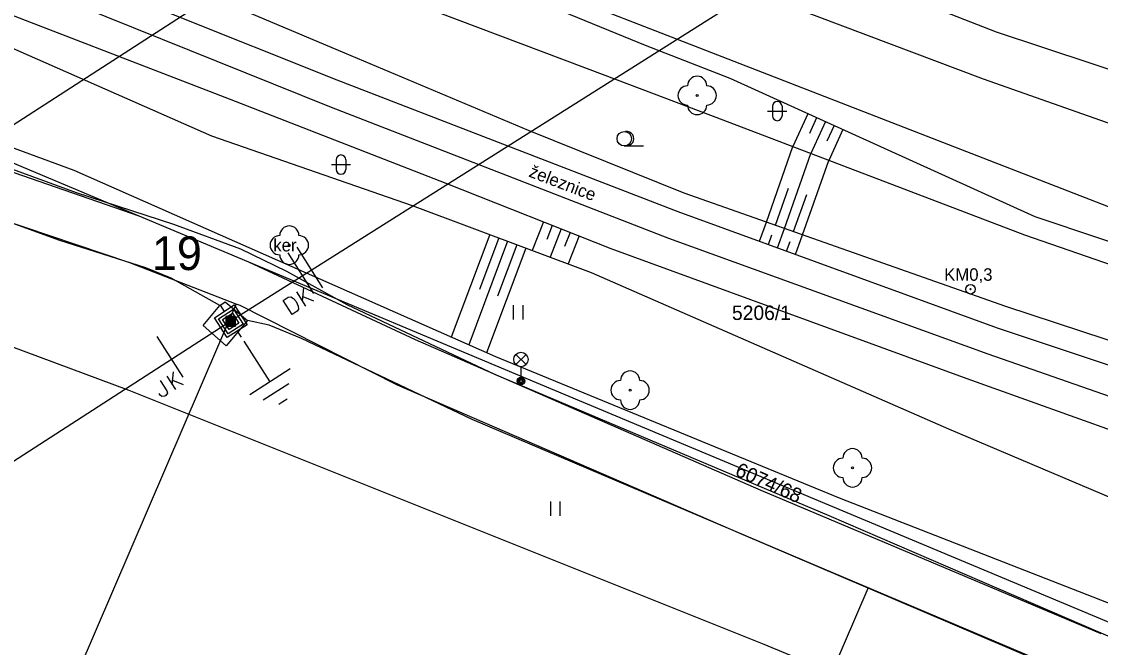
# Model space of a CAD drawing. Extents: x -540150 to -533593, y -1185082 to -1180066.
# Drawn here: x -533939.9 to -533883.8, y -1181967.9 to -1181935.3 of the extents above; entities that cross this region are included whole.
import ezdxf

# ---------------------------------------------------------------- set-up
doc = ezdxf.new("R2010")
doc.units = 0
for name, color, linetype in [('KN_HRAN_PARCEL', 7, 'Continuous'), ('KN_PARC_Č', 7, 'Continuous'), ('Vrstva 1', 7, 'Continuous'), ('Vrstva 11', 7, 'Continuous'), ('Vrstva 13', 7, 'Continuous'), ('Vrstva 14', 7, 'Continuous'), ('Vrstva 15', 7, 'Continuous'), ('Vrstva 18', 7, 'Continuous'), ('Vrstva 2', 7, 'Continuous'), ('Vrstva 21', 7, 'Continuous'), ('Vrstva 22', 7, 'Continuous'), ('Vrstva 23', 7, 'Continuous'), ('Vrstva 25', 7, 'Continuous'), ('Vrstva 33', 7, 'Continuous'), ('Vrstva 36', 7, 'Continuous'), ('Vrstva 40', 7, 'Continuous'), ('Vrstva 7', 7, 'Continuous')]:
    doc.layers.add(name, color=color, linetype=linetype)

# ---------------------------------------------------------------- blocks, each defined once
blk = doc.blocks.new('VN850')
at = {"layer": 'Vrstva 15'}
for points in [[(-0.565, 1.426), (-0.565, -1.074)], [(-0.014, 1.426), (-0.014, -1.074)], [(-2.091, -0.542), (-1.776, -0.542)], [(-2.091, -1.409), (-2.091, -0.542)], [(-1.776, -0.542), (-1.657, -0.602)], [(-1.264, -0.542), (-1.264, -1.409)], [(-0.85, -0.542), (-1.264, -1.094)], [(-1.657, -0.602), (-1.588, -0.749)], [(-1.588, -0.749), (-1.549, -0.956)], [(-1.549, -0.956), (-1.588, -1.202)], [(-1.126, -0.917), (-0.772, -1.409)], [(-1.776, -1.409), (-2.091, -1.409)], [(-1.667, -1.35), (-1.776, -1.409)], [(-1.588, -1.202), (-1.667, -1.35)]]:
    blk.add_lwpolyline(points, dxfattribs=at)
blk = doc.blocks.new('VN840')
at = {"layer": 'Vrstva 15'}
for points in [[(-0.009, 1.414), (-0.009, -1.086)], [(-1.092, -0.594), (-1.092, -1.243)], [(-0.678, -0.594), (-0.678, -1.421)], [(-0.678, -1.106), (-0.265, -0.594)], [(-0.541, -0.938), (-0.196, -1.421)], [(-1.505, -1.243), (-1.505, -1.145)], [(-1.476, -1.352), (-1.505, -1.243)], [(-1.328, -1.421), (-1.476, -1.352)], [(-1.269, -1.421), (-1.328, -1.421)], [(-1.131, -1.352), (-1.269, -1.421)], [(-1.092, -1.243), (-1.131, -1.352)]]:
    blk.add_lwpolyline(points, dxfattribs=at)
blk = doc.blocks.new('VN810')
at = {"layer": 'Vrstva 14'}
for points in [[(0.004, -1.247), (0.004, -3.747)], [(1.254, -3.747), (-1.246, -3.747)], [(0.772, -4.367), (-0.803, -4.367)], [(0.004, -4.997), (-0.252, -4.997)], [(0.27, -4.997), (0.004, -4.997)]]:
    blk.add_lwpolyline(points, dxfattribs=at)
blk = doc.blocks.new('VN470')
at = {"layer": 'Vrstva 2'}
for points in [[(-1.23, 1.22), (1.23, 1.22)], [(-1.23, -1.23), (-1.23, 1.22)], [(0, 1.22), (0, 1.97)], [(1.23, 1.22), (1.23, -1.23)], [(-0.92, 0.9), (0.92, 0.9)], [(-0.92, -0.95), (-0.92, 0.9)], [(-0.61, 0.61), (0.61, 0.61)], [(-0.61, -0.62), (-0.61, 0.61)], [(-0.31, -0.27), (-0.31, 0.34)], [(-0.31, 0.34), (0.31, 0.34)], [(0.31, 0.34), (0.31, -0.27)], [(0.61, 0.61), (0.61, -0.62)], [(0.92, 0.9), (0.92, -0.95)], [(0.92, -0.95), (-0.92, -0.95)], [(0.61, -0.62), (-0.61, -0.62)], [(0.31, -0.27), (-0.31, -0.27)], [(1.23, -1.23), (-1.23, -1.23)], [(0, -1.23), (0, -1.98)]]:
    blk.add_lwpolyline(points, dxfattribs=at)

msp = doc.modelspace()

# ---------------------------------------------------------------- linework, layer by layer
at = {"layer": 'KN_HRAN_PARCEL'}
for p, q in [((-533974.069, -1181928.526), (-533933.798, -1181945.442)), ((-533905.778, -1181936.272), (-533916.998, -1181931.902)), ((-533822.228, -1181968.722), (-533905.778, -1181936.272)), ((-533943.828, -1181941.982), (-533933.798, -1181945.442)), ((-533934.268, -1181947.892), (-533944.398, -1181944.482)), ((-533933.798, -1181945.442), (-533928.088, -1181947.842)), ((-533928.738, -1181950.032), (-533934.268, -1181947.892)), ((-533928.088, -1181947.842), (-533919.418, -1181951.872)), ((-533928.088, -1181947.842), (-533913.128, -1181954.122)), ((-533986.478, -1182084.412), (-533928.738, -1181950.032)), ((-533928.528, -1181950.112), (-533928.738, -1181950.032)), ((-533920.348, -1181954.252), (-533928.528, -1181950.112)), ((-533919.418, -1181951.872), (-533901.428, -1181959.722)), ((-533902.478, -1181961.992), (-533920.348, -1181954.252)), ((-533913.128, -1181954.122), (-533828.928, -1181989.322)), ((-533901.428, -1181959.722), (-533883.748, -1181967.162)), ((-533895.858, -1181964.812), (-533902.478, -1181961.992)), ((-533938.218, -1182063.142), (-533895.858, -1181964.812)), ((-533883.848, -1181969.922), (-533895.858, -1181964.812))]:
    msp.add_line(p, q, dxfattribs=at)
at = {"layer": 'Vrstva 1'}
for points in [[(-533907.534, -1181919.543), (-533948.389, -1181945.906), (-533991.431, -1181973.652)], [(-533893.391, -1181928.438), (-533929.015, -1181950.927), (-533980.379, -1181984.077)]]:
    msp.add_lwpolyline(points, dxfattribs=at)
at = {"layer": 'Vrstva 11'}
for points in [[(-533936.27, -1181913.987), (-533933.458, -1181915.552), (-533925.078, -1181920.132), (-533913.108, -1181926.012), (-533900.678, -1181931.382), (-533889.188, -1181935.872), (-533874.268, -1181940.812), (-533862.358, -1181944.052), (-533849.378, -1181946.482), (-533839.938, -1181947.652), (-533833.998, -1181947.842), (-533829.368, -1181947.482)], [(-533832.488, -1181951.382), (-533840.498, -1181950.612), (-533849.848, -1181948.852), (-533862.638, -1181946.602), (-533875.578, -1181943.372), (-533889.858, -1181938.342), (-533902.088, -1181933.702), (-533914.088, -1181928.262), (-533926.838, -1181922.232), (-533934.568, -1181918.032), (-533939.495, -1181915.228)], [(-533957.798, -1181924.122), (-533940.868, -1181931.412), (-533923.498, -1181938.372), (-533914.868, -1181941.702), (-533905.758, -1181945.222), (-533889.138, -1181951.272), (-533871.998, -1181956.982), (-533854.768, -1181963.102), (-533843.428, -1181967.012), (-533830.688, -1181970.242)], [(-533964.461, -1181924.83), (-533954.928, -1181928.782), (-533943.138, -1181933.932), (-533929.098, -1181939.362), (-533917.828, -1181943.742), (-533909.248, -1181947.142), (-533890.718, -1181953.902), (-533872.888, -1181960.292), (-533857.158, -1181965.702)], [(-533848.058, -1181982.442), (-533862.618, -1181976.022), (-533880.198, -1181968.672), (-533897.878, -1181961.042), (-533915.268, -1181953.702), (-533922.958, -1181950.072), (-533926.098, -1181948.342), (-533928.488, -1181947.172), (-533931.978, -1181945.892), (-533937.048, -1181944.242), (-533947.508, -1181940.422), (-533961.898, -1181934.492), (-533975.299, -1181928.999)], [(-533929.588, -1181950.112), (-533932.118, -1181948.682), (-533933.428, -1181948.142), (-533937.908, -1181946.722), (-533948.088, -1181943.032), (-533962.988, -1181936.862), (-533977.938, -1181930.702)], [(-533849.258, -1181984.972), (-533863.928, -1181978.282), (-533881.478, -1181970.872), (-533899.158, -1181963.392), (-533916.448, -1181956.042), (-533925.328, -1181951.832), (-533927.018, -1181951.132), (-533928.138, -1181950.882)]]:
    msp.add_lwpolyline(points, dxfattribs=at)
at = {"layer": 'Vrstva 13'}
msp.add_lwpolyline([(-533824.358, -1181976.212), (-533841.898, -1181969.562), (-533855.588, -1181964.522), (-533872.358, -1181958.652), (-533889.608, -1181952.642), (-533906.218, -1181946.632), (-533923.858, -1181939.782), (-533941.368, -1181932.712), (-533954.248, -1181927.222)], dxfattribs=at)
at = {"layer": 'Vrstva 14'}
for points in [[(-533824.058, -1181964.312), (-533834.078, -1181962.402), (-533855.818, -1181956.382), (-533870.088, -1181951.212), (-533887.168, -1181945.492), (-533903.028, -1181938.302), (-533907.438, -1181936.582), (-533920.288, -1181931.322), (-533937.148, -1181923.902), (-533948.349, -1181918.633)], [(-533833.868, -1181964.072), (-533856.378, -1181956.832), (-533870.708, -1181952.332), (-533887.708, -1181946.452), (-533903.388, -1181940.462), (-533909.528, -1181938.142), (-533920.528, -1181933.982), (-533938.168, -1181926.052), (-533951.239, -1181919.745)], [(-533830.688, -1181970.242), (-533843.278, -1181966.232), (-533854.438, -1181962.252), (-533871.668, -1181955.762), (-533888.688, -1181950.162), (-533905.418, -1181944.262), (-533913.528, -1181941.002), (-533923.078, -1181936.982), (-533940.198, -1181929.762), (-533957.118, -1181922.842)], [(-533966.585, -1181925.647), (-533955.428, -1181930.352), (-533943.618, -1181935.302), (-533930.008, -1181941.282), (-533919.578, -1181944.912), (-533910.268, -1181948.392), (-533891.668, -1181956.532), (-533874.008, -1181964.022), (-533858.858, -1181970.772)], [(-533846.618, -1181980.602), (-533861.598, -1181974.312), (-533879.488, -1181967.092), (-533897.338, -1181960.122), (-533915.218, -1181952.782), (-533937.158, -1181943.092), (-533949.508, -1181938.542), (-533961.288, -1181932.972), (-533972.256, -1181927.828)]]:
    msp.add_lwpolyline(points, dxfattribs=at)
at = {"layer": 'Vrstva 15'}
for p, q in [((-533898.991, -1181940.132), (-533899.768, -1181941.845)), ((-533898.536, -1181940.339), (-533898.905, -1181941.154)), ((-533898.08, -1181940.545), (-533898.832, -1181942.203)), ((-533897.625, -1181940.752), (-533897.994, -1181941.567)), ((-533897.17, -1181940.958), (-533897.896, -1181942.56)), ((-533901.148, -1181945.768), (-533899.765, -1181941.846)), ((-533900.205, -1181946.101), (-533898.83, -1181942.203)), ((-533899.262, -1181946.433), (-533897.896, -1181942.56)), ((-533900.676, -1181945.934), (-533899.993, -1181943.998)), ((-533899.733, -1181946.267), (-533899.05, -1181944.33)), ((-533912.749, -1181945.755), (-533913.339, -1181947.244)), ((-533912.284, -1181945.939), (-533912.577, -1181946.679)), ((-533901.512, -1181946.768), (-533901.148, -1181945.768)), ((-533915.544, -1181946.42), (-533917.539, -1181951.757)), ((-533915.076, -1181946.595), (-533916.079, -1181949.277)), ((-533911.819, -1181946.123), (-533912.402, -1181947.595)), ((-533911.354, -1181946.308), (-533911.647, -1181947.048)), ((-533910.889, -1181946.492), (-533911.465, -1181947.945)), ((-533901.042, -1181946.939), (-533900.857, -1181946.43)), ((-533900.572, -1181947.11), (-533900.205, -1181946.101)), ((-533899.633, -1181947.452), (-533899.262, -1181946.433)), ((-533914.608, -1181946.77), (-533916.623, -1181952.162)), ((-533913.671, -1181947.12), (-533915.707, -1181952.566)), ((-533914.139, -1181946.945), (-533915.142, -1181949.627)), ((-533900.102, -1181947.281), (-533899.917, -1181946.772))]:
    msp.add_line(p, q, dxfattribs=at)
at = {"layer": 'Vrstva 22'}
for centre in [(-533904.748, -1181939.182), (-533925.968, -1181946.972), (-533908.238, -1181954.512), (-533896.668, -1181958.552)]:
    msp.add_circle(centre, 0.05, dxfattribs=at)
for centre, start, end in [((-533904.748, -1181938.682), 0, 180), ((-533905.248, -1181939.182), 90, 270), ((-533904.248, -1181939.182), 270, 90), ((-533904.748, -1181939.682), 180, 0), ((-533925.968, -1181946.472), 0, 180), ((-533926.468, -1181946.972), 90, 270), ((-533925.468, -1181946.972), 270, 90), ((-533925.968, -1181947.472), 180, 0), ((-533908.238, -1181954.012), 0, 180), ((-533908.738, -1181954.512), 90, 270), ((-533907.738, -1181954.512), 270, 90), ((-533908.238, -1181955.012), 180, 0), ((-533896.668, -1181958.052), 0, 180), ((-533897.168, -1181958.552), 90, 270), ((-533896.168, -1181958.552), 270, 90), ((-533896.668, -1181959.052), 180, 0)]:
    msp.add_arc(centre, 0.5, start, end, dxfattribs=at)
at = {"layer": 'Vrstva 23'}
msp.add_lwpolyline([(-533851.018, -1181988.972), (-533866.228, -1181982.292), (-533901.258, -1181967.742), (-533934.298, -1181954.522), (-533945.178, -1181950.492), (-533961.148, -1181944.302), (-533962.028, -1181939.652), (-533963.958, -1181938.502), (-533978.878, -1181932.442)], dxfattribs=at)
at = {"layer": 'Vrstva 25'}
for points in [[(-533929.265, -1181951.177), (-533928.765, -1181951.177), (-533928.765, -1181950.677), (-533929.265, -1181950.677)], [(-533929.215, -1181951.127), (-533928.815, -1181951.127), (-533928.815, -1181950.727), (-533929.215, -1181950.727)], [(-533929.165, -1181951.077), (-533928.865, -1181951.077), (-533928.865, -1181950.777), (-533929.165, -1181950.777)], [(-533929.115, -1181951.027), (-533928.915, -1181951.027), (-533928.915, -1181950.827), (-533929.115, -1181950.827)], [(-533929.065, -1181950.977), (-533928.965, -1181950.977), (-533928.965, -1181950.877), (-533929.065, -1181950.877)]]:
    msp.add_lwpolyline(points, close=True, dxfattribs=at)
for radius in [0.25, 0.0303]:
    msp.add_circle((-533890.528, -1181949.262), radius, dxfattribs=at)
at = {"layer": 'Vrstva 33'}
for p, q in [((-533914.183, -1181953.182), (-533913.653, -1181952.652)), ((-533914.183, -1181952.652), (-533913.653, -1181953.182)), ((-533913.918, -1181953.292), (-533913.918, -1181954.042))]:
    msp.add_line(p, q, dxfattribs=at)
for centre, radius in [((-533913.918, -1181952.917), 0.375), ((-533913.918, -1181954.042), 0.2), ((-533913.918, -1181954.042), 0.145), ((-533913.918, -1181954.042), 0.0876)]:
    msp.add_circle(centre, radius, dxfattribs=at)
at = {"layer": 'Vrstva 36'}
for p, q in [((-533900.833, -1181939.745), (-533900.833, -1181940.245)), ((-533900.333, -1181939.745), (-533900.333, -1181940.245)), ((-533901.083, -1181939.995), (-533900.083, -1181939.995)), ((-533908.542, -1181941.809), (-533907.542, -1181941.809)), ((-533923.531, -1181942.528), (-533923.531, -1181943.028)), ((-533923.031, -1181942.528), (-533923.031, -1181943.028)), ((-533923.781, -1181942.778), (-533922.781, -1181942.778)), ((-533914.309, -1181950.84), (-533914.309, -1181950.09)), ((-533913.809, -1181950.84), (-533913.809, -1181950.09)), ((-533912.368, -1181961.053), (-533912.368, -1181960.303)), ((-533911.868, -1181961.053), (-533911.868, -1181960.303))]:
    msp.add_line(p, q, dxfattribs=at)
msp.add_circle((-533908.542, -1181941.433), 0.375, dxfattribs=at)
for centre, radius, start, end in [((-533900.583, -1181939.745), 0.25, 0, 180), ((-533900.583, -1181940.245), 0.25, 180, 0), ((-533908.417, -1181941.433), 0.375, 260.4059, 99.5941), ((-533923.28, -1181942.529), 0.25, 0, 180), ((-533923.28, -1181943.029), 0.25, 180, 0)]:
    msp.add_arc(centre, radius, start, end, dxfattribs=at)
at = {"layer": 'Vrstva 7'}
msp.add_lwpolyline([(-533929.588, -1181950.112), (-533929.308, -1181949.912), (-533928.138, -1181950.882), (-533929.258, -1181952.212), (-533930.448, -1181951.152), (-533929.588, -1181950.112)], dxfattribs=at)

# ---------------------------------------------------------------- block references
at = {"layer": 'Vrstva 13', "xscale": 0.5000000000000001, "yscale": 0.4999999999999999, "rotation": 32.838186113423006}
msp.add_blockref('VN470', (-533929.015, -1181950.927), dxfattribs=at)
at = {"layer": 'Vrstva 15', "rotation": 32.83818622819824}
msp.add_blockref('VN810', (-533929.015, -1181950.927), dxfattribs=at)
at = {"layer": 'Vrstva 18'}
for name, p, rotation in [('VN850', (-533924.808, -1181948.271), 32.26372219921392), ('VN840', (-533932.092, -1181952.913), 32.83794171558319)]:
    msp.add_blockref(name, p, dxfattribs=dict(at, rotation=rotation))

# ---------------------------------------------------------------- texts
at = {"layer": 'KN_PARC_Č'}
msp.add_text('5206/1', height=0.75, dxfattribs=at).set_placement((-533902.938, -1181950.862))
msp.add_text('6074/68', height=0.75, rotation=336, dxfattribs=at).set_placement((-533902.828, -1181958.932))
at = {"layer": 'Vrstva 14'}
msp.add_text('19', height=1.75, dxfattribs=at).set_placement((-533933.119, -1181948.265))
at = {"layer": 'Vrstva 21'}
msp.add_text('ker', height=0.65, dxfattribs=at).set_placement((-533926.801, -1181947.296))
at = {"layer": 'Vrstva 40'}
msp.add_text('železnice', height=0.65, rotation=339.075, dxfattribs=at).set_placement((-533913.551, -1181943.392))
msp.add_text('KM0,3', height=0.65, dxfattribs=at).set_placement((-533891.896, -1181948.823))

doc.saveas('drawing.dxf')
